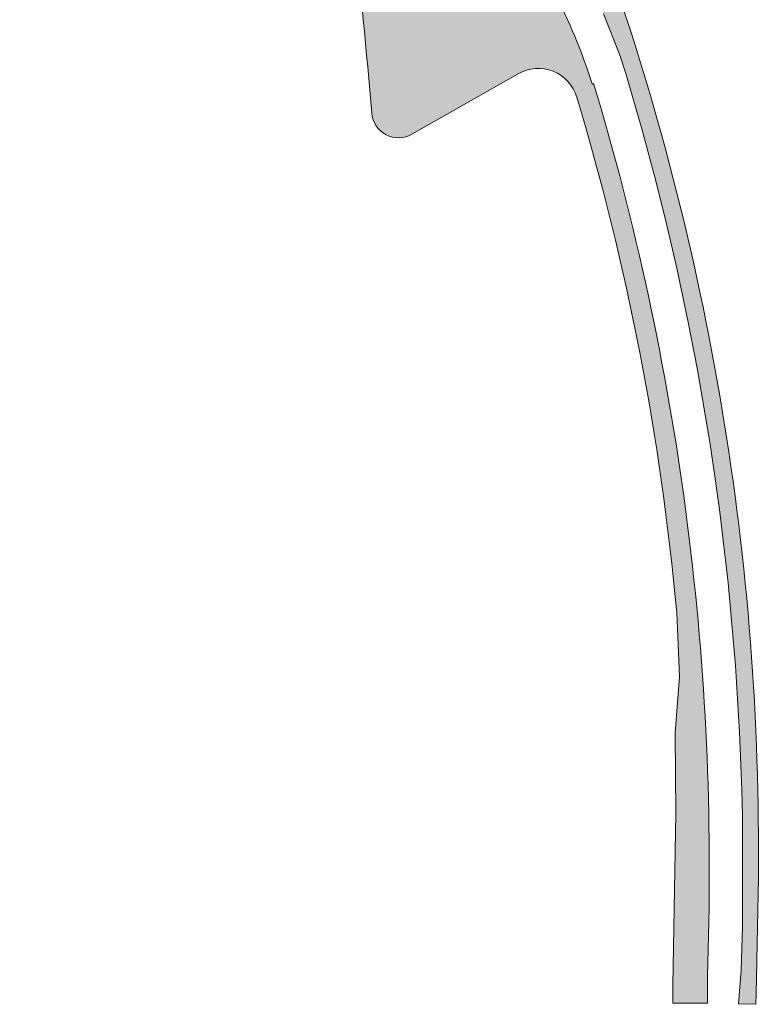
# Model space of a CAD drawing. Header units: metres. Extents: x 0 to 168310, y 0 to 462960.
# Tile 349 of 594: x 167361 to 167416, y 462662 to 462735. Entities that reach past the tile are written whole.
import ezdxf

# ---------------------------------------------------------------- set-up
doc = ezdxf.new("R2010")
doc.units = ezdxf.units.M
doc.header["$LTSCALE"] = 0.2
doc.layers.add('B_WE_GR_GRAS_BRM_RVA kruidenmengsel 2_B102-A', color=141, linetype='Continuous', lineweight=18)
doc.layers.add('B_WE_GR_GRAS_BRM_RVA kruidenmengsel 2_B102-G', color=141, linetype='Continuous', lineweight=18)
doc.layers.add('TL00_HULPLAAG', color=211, linetype='Continuous', plot=False)

msp = doc.modelspace()

# ---------------------------------------------------------------- hatches: boundary and pattern name
at = {"layer": 'B_WE_GR_GRAS_BRM_RVA kruidenmengsel 2_B102-A'}
h = msp.add_hatch(color=256, dxfattribs=at)
h.dxf.hatch_style = 1
edge = h.paths.add_edge_path()
edge.add_line((167403.3613933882, 462730.4971311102), (167403.2467600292, 462730.4616460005))
edge.add_arc((167365.1038141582, 462718.6543795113), 39.92863460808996, 17.20007181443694, 38.79665614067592)
edge.add_line((167396.2231751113, 462743.6719980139), (167391.3586081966, 462749.9571404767))
edge.add_arc((167425.0463044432, 462776.0644264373), 42.61984583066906, 196.1329053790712, 217.7749631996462, ccw=False)
edge.add_line((167384.104839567, 462764.2218037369), (167384.2201139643, 462764.2551476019))
edge.add_arc((167844.7621299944, 462892.7780064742), 478.1391782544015, 185.2871790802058, 195.5927538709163, ccw=False)
edge.add_line((167368.6572700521, 462848.7185452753), (167368.5377859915, 462848.7074228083))
edge.add_arc((167470.7183247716, 462858.2191487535), 102.6222950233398, 177.4932978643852, 185.318192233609, ccw=False)
edge.add_arc((167500.1186445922, 462856.6350850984), 132.0640963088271, 177.1343638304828, 177.3645801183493, ccw=False)
edge.add_line((167368.2196916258, 462863.2374892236), (167367.0969910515, 462863.2226063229))
edge.add_line((167367.0969910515, 462863.2226063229), (167360.7178536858, 462860.9212327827))
edge.add_line((167360.7178536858, 462860.9212327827), (167360.7178536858, 462858.8412638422))
edge.add_arc((167361.7178370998, 462858.8470233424), 1.000000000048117, 89.14434642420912, 180.3299968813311, ccw=False)
edge.add_line((167361.7327705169, 462859.8469118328), (167363.232667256, 462859.8245107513))
edge.add_arc((167363.2177338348, 462858.824622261), 1.000000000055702, -0.31747484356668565, 89.14434618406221, ccw=False)
edge.add_arc((167470.9153255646, 462858.2278655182), 106.6992450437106, 179.6825249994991, 185.2750612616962)
edge.add_arc((167845.0207559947, 462892.8137401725), 482.3999974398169, 185.2804297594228, 189.4027623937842)
edge.add_line((167369.1021469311, 462814.0023509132), (167369.8809998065, 462809.8193450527))
edge.add_line((167369.8809998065, 462809.8193450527), (167375.2247343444, 462783.9972721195))
edge.add_arc((167420.7599111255, 462793.4205239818), 46.50000000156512, 191.6920005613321, 206.4892513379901)
edge.add_arc((167340.2082864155, 462753.2778315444), 43.49999999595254, 8.579697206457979, 26.489251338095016, ccw=False)
edge.add_arc((166927.7759245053, 462691.0527815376), 460.5999999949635, 5.065192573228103, 8.579697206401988, ccw=False)
edge.add_line((167386.5772286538, 462731.7187784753), (167386.8821470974, 462728.2786321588))
edge.add_arc((167388.874336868, 462728.4552105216), 2.000000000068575, 185.0651925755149, 299.6753942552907)
edge.add_line((167389.8645080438, 462726.7175221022), (167397.7613574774, 462731.2173119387))
edge.add_arc((167399.2466142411, 462728.6107793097), 2.999999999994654, 16.719249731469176, 119.6753942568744, ccw=False)
edge.add_arc((167215.8421051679, 462673.5196180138), 194.5000000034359, 5.203270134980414, 16.71924973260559, ccw=False)
edge.add_line((167409.540614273, 462691.1587101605), (167409.7569470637, 462686.4263899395))
edge.add_line((167409.7569470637, 462686.4263899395), (167409.4201581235, 462682.2425752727))
edge.add_line((167409.4201581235, 462682.2425752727), (167409.466, 462676.2319999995))
edge.add_line((167409.466, 462676.2319999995), (167409.263, 462663.4920000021))
edge.add_line((167409.263, 462663.4920000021), (167409.263, 462662.1450031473))
edge.add_line((167409.263, 462662.1450031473), (167411.8168008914, 462662.1450031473))
edge.add_line((167411.8168008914, 462662.1450031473), (167411.8215258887, 462664.1510059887))
edge.add_line((167411.8215258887, 462664.1510059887), (167411.8725573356, 462666.1503548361))
edge.add_arc((167209.9344929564, 462672.1762323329), 202.0279511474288, 358.2907881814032, 376.7787890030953)
at = {"layer": 'B_WE_GR_GRAS_BRM_RVA kruidenmengsel 2_B102-A', "transparency": 33554687}
h = msp.add_hatch(color=256, dxfattribs=at)
h.dxf.hatch_style = 1
edge = h.paths.add_edge_path(flags=16)
edge.add_arc((167425.0464537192, 462776.0644651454), 39.00000000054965, 198.7473919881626, 217.7815753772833)
edge.add_line((167394.2227232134, 462752.1710008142), (167399.5537822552, 462745.2936754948))
edge.add_arc((167365.1734674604, 462718.6432729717), 43.50000000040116, 33.50922488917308, 37.78157537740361, ccw=False)
edge.add_line((167401.4436346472, 462742.6583718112), (167402.2774315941, 462743.2104430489))
edge.add_arc((167365.1734674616, 462718.6432729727), 44.49999999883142, 33.5092248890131, 37.78157537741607)
edge.add_line((167400.3441343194, 462745.9063284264), (167395.0130752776, 462752.7836537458))
edge.add_arc((167425.0464537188, 462776.0644651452), 38.00000000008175, 198.7473919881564, 217.7815753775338, ccw=False)
edge.add_line((167389.0625528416, 462763.8514033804), (167388.1156080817, 462763.5300070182))
edge = h.paths.add_edge_path()
edge.add_line((167386.7249907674, 462764.5986255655), (167387.1714344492, 462763.1754299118))
edge.add_line((167387.1714344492, 462763.1754299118), (167387.8347349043, 462761.3535020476))
edge.add_line((167387.8347349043, 462761.3535020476), (167389.6219186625, 462757.4476458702))
edge.add_line((167389.6219186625, 462757.4476458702), (167391.6477559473, 462754.0309404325))
edge.add_line((167391.6477559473, 462754.0309404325), (167393.222015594, 462751.8298593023))
edge.add_line((167393.222015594, 462751.8298593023), (167395.4097286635, 462749.0035605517))
edge.add_line((167395.4097286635, 462749.0035605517), (167397.3276738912, 462746.5255324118))
edge.add_line((167397.3276738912, 462746.5255324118), (167398.7969429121, 462744.6376504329))
edge.add_line((167398.7969429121, 462744.6376504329), (167399.914783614, 462743.1199460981))
edge.add_line((167399.914783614, 462743.1199460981), (167400.3717216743, 462742.4566074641))
edge.add_line((167400.3717216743, 462742.4566074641), (167400.6542040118, 462742.0326466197))
edge.add_line((167400.6542040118, 462742.0326466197), (167401.6588661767, 462740.4284206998))
edge.add_line((167401.6588661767, 462740.4284206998), (167402.2387460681, 462739.4240916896))
edge.add_line((167402.2387460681, 462739.4240916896), (167403.2514520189, 462737.4997053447))
edge.add_line((167403.2514520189, 462737.4997053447), (167404.1039277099, 462735.6655995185))
edge.add_line((167404.1039277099, 462735.6655995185), (167405.3013238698, 462732.6024636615))
edge.add_line((167405.3013238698, 462732.6024636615), (167405.7523476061, 462731.2274863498))
edge.add_line((167405.7523476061, 462731.2274863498), (167406.946282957, 462727.1128995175))
edge.add_line((167406.946282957, 462727.1128995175), (167408.003720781, 462723.1690140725))
edge.add_line((167408.003720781, 462723.1690140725), (167408.8001355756, 462719.9688989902))
edge.add_line((167408.8001355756, 462719.9688989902), (167409.5432568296, 462716.7634971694))
edge.add_line((167409.5432568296, 462716.7634971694), (167410.39728235, 462712.751506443))
edge.add_line((167410.39728235, 462712.751506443), (167411.0806012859, 462709.2157504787))
edge.add_line((167411.0806012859, 462709.2157504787), (167411.995381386, 462703.8476732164))
edge.add_line((167411.995381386, 462703.8476732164), (167412.4009940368, 462701.1417073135))
edge.add_line((167412.4009940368, 462701.1417073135), (167412.7426447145, 462698.643880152))
edge.add_line((167412.7426447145, 462698.643880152), (167413.3593136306, 462693.3900281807))
edge.add_line((167413.3593136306, 462693.3900281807), (167413.9063204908, 462687.2486035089))
edge.add_line((167413.9063204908, 462687.2486035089), (167414.2121300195, 462682.2920514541))
edge.add_line((167414.2121300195, 462682.2920514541), (167414.3792049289, 462678.0108314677))
edge.add_line((167414.3792049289, 462678.0108314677), (167414.4249241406, 462676.0936747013))
edge.add_line((167414.4249241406, 462676.0936747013), (167414.4164318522, 462667.8380914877))
edge.add_line((167414.4164318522, 462667.8380914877), (167414.3339229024, 462664.6048057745))
edge.add_line((167414.3339229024, 462664.6048057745), (167414.133986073, 462662.0859550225))
edge.add_line((167414.133986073, 462662.0859550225), (167415.4268310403, 462662.0601754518))
edge.add_line((167415.4268310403, 462662.0601754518), (167415.4417370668, 462662.807712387))
edge.add_line((167415.4417370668, 462662.807712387), (167415.5912633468, 462670.3064524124))
edge.add_arc((167215.8421051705, 462673.5196180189), 199.7750000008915, 359.0784193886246, 379.2155053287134)
edge.add_arc((167845.0207585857, 462892.8137403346), 466.5249999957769, 195.7947221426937, 199.2155053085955, ccw=False)
edge.add_arc((167395.8456931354, 462765.7546966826), 0.2749999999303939, 15.79472217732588, 99.61165127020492)
edge.add_line((167395.7997765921, 462766.0258362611), (167386.7249907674, 462764.5986255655))

# ---------------------------------------------------------------- linework, layer by layer
at = {"layer": 'B_WE_GR_GRAS_BRM_RVA kruidenmengsel 2_B102-G', "flags": 128}
msp.add_lwpolyline([(167383.2214912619, 462759.7673776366, -0.01533612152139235), (167386.5772286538, 462731.7187784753), (167386.8821470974, 462728.2786321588, 0.5464081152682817), (167389.8645080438, 462726.7175221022), (167397.7613574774, 462731.2173119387, -0.4821068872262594), (167402.1197919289, 462729.4738262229, -0.05029027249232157), (167409.540614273, 462691.1587101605), (167409.7569470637, 462686.4263899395), (167409.4201581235, 462682.2425752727), (167409.466, 462676.2319999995), (167409.263, 462663.4920000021), (167409.263, 462662.1450031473), (167411.8168008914, 462662.1450031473), (167411.8215258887, 462664.1510059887), (167411.8725573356, 462666.1503548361, 0.08084456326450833), (167403.3613933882, 462730.4971311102), (167403.2467600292, 462730.4616460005, 0.09451279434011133), (167396.2231751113, 462743.6719980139)], format="xyb", dxfattribs=at)
at = {"layer": 'B_WE_GR_GRAS_BRM_RVA kruidenmengsel 2_B102-G'}
msp.add_lwpolyline([(167404.1039277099, 462735.6655995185), (167405.3013238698, 462732.6024636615), (167405.7523476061, 462731.2274863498), (167406.946282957, 462727.1128995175), (167408.003720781, 462723.1690140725), (167408.8001355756, 462719.9688989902), (167409.5432568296, 462716.7634971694), (167410.39728235, 462712.751506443), (167411.0806012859, 462709.2157504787), (167411.995381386, 462703.8476732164), (167412.4009940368, 462701.1417073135), (167412.7426447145, 462698.643880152), (167413.3593136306, 462693.3900281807), (167413.9063204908, 462687.2486035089), (167414.2121300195, 462682.2920514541), (167414.3792049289, 462678.0108314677), (167414.4249241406, 462676.0936747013), (167414.4164318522, 462667.8380914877), (167414.3339229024, 462664.6048057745), (167414.133986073, 462662.0859550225), (167415.4268310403, 462662.0601754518), (167415.4417370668, 462662.807712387), (167415.5912633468, 462670.3064524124, 0.08809142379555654), (167404.4871081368, 462739.2700057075, -0.01492709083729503)], format="xyb", dxfattribs=at)
at = {"layer": 'TL00_HULPLAAG', "flags": 128}
msp.add_lwpolyline([(167403.2467600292, 462730.4616460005), (167403.3613933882, 462730.4971311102)], dxfattribs=at)

doc.saveas('drawing.dxf')
